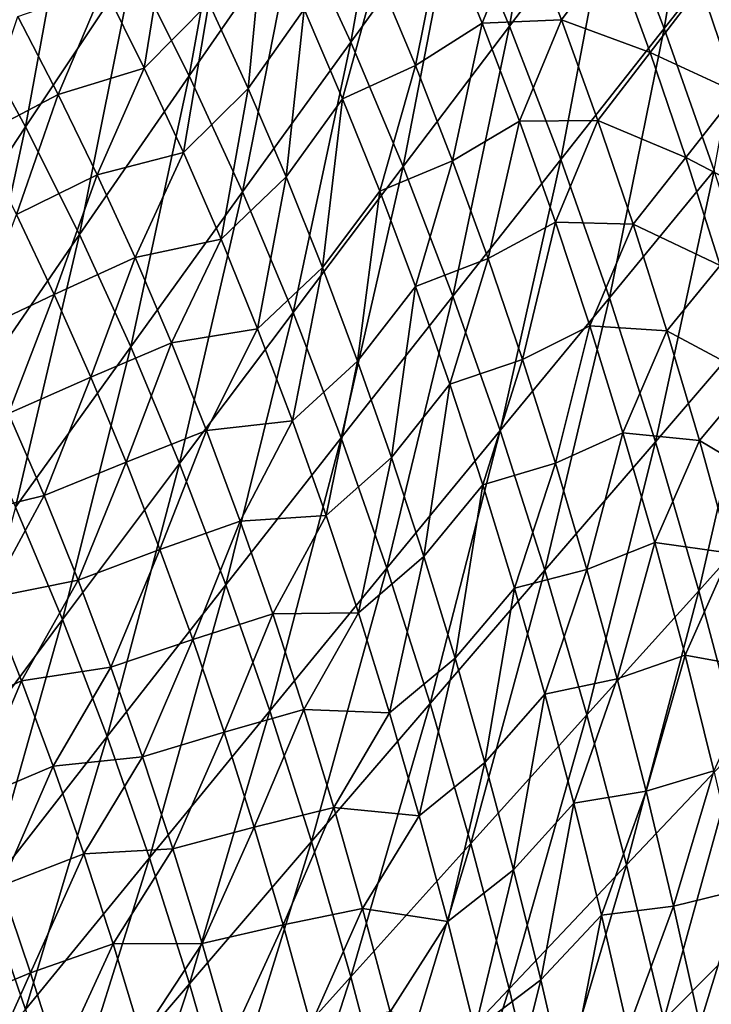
# Model space of a CAD drawing. Header units: millimetres. Extents: x -300 to 300, y -500 to 500.
# Tile 905 of 988: x 168 to 212, y 223 to 285. Entities that reach past the tile are written whole.
import ezdxf

# ---------------------------------------------------------------- set-up
doc = ezdxf.new("R2010")
doc.units = ezdxf.units.MM
doc.header["$LTSCALE"] = 81.481481
doc.layers.add('19', color=7, linetype='CONTINUOUS')
doc.layers.add('21', color=7, linetype='CONTINUOUS')

msp = doc.modelspace()

# ---------------------------------------------------------------- linework, layer by layer
at = {"layer": '19', "color": 7, "linetype": 'CONTINUOUS'}
for points in [[(171.115, 295.518, 64.117), (167.233, 301.996, 64.308), (164.407, 284.992, 65.798), (171.115, 295.518, 64.117)], [(198.7, 284.823, 59.468), (201.648, 301.713, 57.472), (195.265, 292.95, 59.666), (198.7, 284.823, 59.468)], [(205.181, 293.372, 57.272), (201.648, 301.713, 57.472), (198.7, 284.823, 59.468), (205.181, 293.372, 57.272)], [(208.536, 284.693, 57.073), (211.389, 301.551, 54.899), (205.181, 293.372, 57.272), (208.536, 284.693, 57.073)], [(214.83, 292.661, 54.7), (211.389, 301.551, 54.899), (208.536, 284.693, 57.073), (214.83, 292.661, 54.7)], [(188.63, 283.818, 61.688), (191.656, 300.755, 59.865), (185.131, 291.406, 61.883), (188.63, 283.818, 61.688)], [(195.265, 292.95, 59.666), (191.656, 300.755, 59.865), (188.63, 283.818, 61.688), (195.265, 292.95, 59.666)], [(178.374, 281.686, 63.737), (181.461, 298.686, 62.079), (174.828, 288.749, 63.927), (178.374, 281.686, 63.737)], [(185.131, 291.406, 61.883), (181.461, 298.686, 62.079), (178.374, 281.686, 63.737), (185.131, 291.406, 61.883)], [(167.983, 278.441, 65.615), (171.115, 295.518, 64.117), (164.407, 284.992, 65.798), (167.983, 278.441, 65.615)], [(174.828, 288.749, 63.927), (171.115, 295.518, 64.117), (167.983, 278.441, 65.615), (174.828, 288.749, 63.927)], [(201.961, 276.37, 59.273), (205.181, 293.372, 57.272), (198.7, 284.823, 59.468), (201.961, 276.37, 59.273)], [(208.536, 284.693, 57.073), (205.181, 293.372, 57.272), (201.961, 276.37, 59.273), (208.536, 284.693, 57.073)], [(191.959, 275.918, 61.495), (195.265, 292.95, 59.666), (188.63, 283.818, 61.688), (191.959, 275.918, 61.495)], [(198.7, 284.823, 59.468), (195.265, 292.95, 59.666), (191.959, 275.918, 61.495), (198.7, 284.823, 59.468)], [(211.714, 275.672, 56.878), (214.83, 292.661, 54.7), (208.536, 284.693, 57.073), (211.714, 275.672, 56.878)], [(181.755, 274.327, 63.548), (185.131, 291.406, 61.883), (178.374, 281.686, 63.737), (181.755, 274.327, 63.548)], [(188.63, 283.818, 61.688), (185.131, 291.406, 61.883), (181.755, 274.327, 63.548), (188.63, 283.818, 61.688)], [(171.4, 271.608, 65.432), (174.828, 288.749, 63.927), (167.983, 278.441, 65.615), (171.4, 271.608, 65.432)], [(178.374, 281.686, 63.737), (174.828, 288.749, 63.927), (171.4, 271.608, 65.432), (178.374, 281.686, 63.737)], [(167.983, 278.441, 65.615), (164.407, 284.992, 65.798), (160.94, 267.777, 67.151), (167.983, 278.441, 65.615)], [(195.121, 267.703, 61.304), (198.7, 284.823, 59.468), (191.959, 275.918, 61.495), (195.121, 267.703, 61.304)], [(201.961, 276.37, 59.273), (198.7, 284.823, 59.468), (195.121, 267.703, 61.304), (201.961, 276.37, 59.273)], [(205.052, 267.585, 59.08), (208.536, 284.693, 57.073), (201.961, 276.37, 59.273), (205.052, 267.585, 59.08)], [(211.714, 275.672, 56.878), (208.536, 284.693, 57.073), (205.052, 267.585, 59.08), (211.714, 275.672, 56.878)], [(184.974, 266.668, 63.36), (188.63, 283.818, 61.688), (181.755, 274.327, 63.548), (184.974, 266.668, 63.36)], [(191.959, 275.918, 61.495), (188.63, 283.818, 61.688), (184.974, 266.668, 63.36), (191.959, 275.918, 61.495)], [(174.657, 264.49, 65.25), (178.374, 281.686, 63.737), (171.4, 271.608, 65.432), (174.657, 264.49, 65.25)], [(181.755, 274.327, 63.548), (178.374, 281.686, 63.737), (174.657, 264.49, 65.25), (181.755, 274.327, 63.548)], [(164.221, 261.185, 66.976), (167.983, 278.441, 65.615), (160.94, 267.777, 67.151), (164.221, 261.185, 66.976)], [(171.4, 271.608, 65.432), (167.983, 278.441, 65.615), (164.221, 261.185, 66.976), (171.4, 271.608, 65.432)], [(198.119, 259.169, 61.116), (201.961, 276.37, 59.273), (195.121, 267.703, 61.304), (198.119, 259.169, 61.116)], [(205.052, 267.585, 59.08), (201.961, 276.37, 59.273), (198.119, 259.169, 61.116), (205.052, 267.585, 59.08)], [(188.031, 258.705, 63.175), (191.959, 275.918, 61.495), (184.974, 266.668, 63.36), (188.031, 258.705, 63.175)], [(195.121, 267.703, 61.304), (191.959, 275.918, 61.495), (188.031, 258.705, 63.175), (195.121, 267.703, 61.304)], [(207.975, 258.467, 58.891), (211.714, 275.672, 56.878), (205.052, 267.585, 59.08), (207.975, 258.467, 58.891)], [(214.718, 266.305, 56.685), (211.714, 275.672, 56.878), (207.975, 258.467, 58.891), (214.718, 266.305, 56.685)], [(177.759, 257.084, 65.07), (181.755, 274.327, 63.548), (174.657, 264.49, 65.25), (177.759, 257.084, 65.07)], [(184.974, 266.668, 63.36), (181.755, 274.327, 63.548), (177.759, 257.084, 65.07), (184.974, 266.668, 63.36)], [(167.35, 254.32, 66.803), (171.4, 271.608, 65.432), (164.221, 261.185, 66.976), (167.35, 254.32, 66.803)], [(174.657, 264.49, 65.25), (171.4, 271.608, 65.432), (167.35, 254.32, 66.803), (174.657, 264.49, 65.25)], [(190.93, 250.435, 62.992), (195.121, 267.703, 61.304), (188.031, 258.705, 63.175), (190.93, 250.435, 62.992)], [(198.119, 259.169, 61.116), (195.121, 267.703, 61.304), (190.93, 250.435, 62.992), (198.119, 259.169, 61.116)], [(200.955, 250.313, 60.931), (205.052, 267.585, 59.08), (198.119, 259.169, 61.116), (200.955, 250.313, 60.931)], [(207.975, 258.467, 58.891), (205.052, 267.585, 59.08), (200.955, 250.313, 60.931), (207.975, 258.467, 58.891)], [(180.706, 249.385, 64.891), (184.974, 266.668, 63.36), (177.759, 257.084, 65.07), (180.706, 249.385, 64.891)], [(188.031, 258.705, 63.175), (184.974, 266.668, 63.36), (180.706, 249.385, 64.891), (188.031, 258.705, 63.175)], [(210.732, 249.01, 58.705), (214.718, 266.305, 56.685), (207.975, 258.467, 58.891), (210.732, 249.01, 58.705)], [(217.552, 256.588, 56.497), (214.718, 266.305, 56.685), (210.732, 249.01, 58.705), (217.552, 256.588, 56.497)], [(170.33, 247.178, 66.63), (174.657, 264.49, 65.25), (167.35, 254.32, 66.803), (170.33, 247.178, 66.63)], [(177.759, 257.084, 65.07), (174.657, 264.49, 65.25), (170.33, 247.178, 66.63), (177.759, 257.084, 65.07)], [(183.501, 241.393, 64.715), (188.031, 258.705, 63.175), (180.706, 249.385, 64.891), (183.501, 241.393, 64.715)], [(190.93, 250.435, 62.992), (188.031, 258.705, 63.175), (183.501, 241.393, 64.715), (190.93, 250.435, 62.992)], [(193.673, 241.855, 62.813), (198.119, 259.169, 61.116), (190.93, 250.435, 62.992), (193.673, 241.855, 62.813)], [(200.955, 250.313, 60.931), (198.119, 259.169, 61.116), (193.673, 241.855, 62.813), (200.955, 250.313, 60.931)], [(203.63, 241.131, 60.75), (207.975, 258.467, 58.891), (200.955, 250.313, 60.931), (203.63, 241.131, 60.75)], [(210.732, 249.01, 58.705), (207.975, 258.467, 58.891), (203.63, 241.131, 60.75), (210.732, 249.01, 58.705)], [(173.162, 239.757, 66.46), (177.759, 257.084, 65.07), (170.33, 247.178, 66.63), (173.162, 239.757, 66.46)], [(180.706, 249.385, 64.891), (177.759, 257.084, 65.07), (173.162, 239.757, 66.46), (180.706, 249.385, 64.891)], [(213.326, 239.211, 58.524), (217.552, 256.588, 56.497), (210.732, 249.01, 58.705), (213.326, 239.211, 58.524)], [(170.33, 247.178, 66.63), (167.35, 254.32, 66.803), (162.701, 236.962, 68.049), (170.33, 247.178, 66.63)], [(186.146, 233.102, 64.542), (190.93, 250.435, 62.992), (183.501, 241.393, 64.715), (186.146, 233.102, 64.542)], [(193.673, 241.855, 62.813), (190.93, 250.435, 62.992), (186.146, 233.102, 64.542), (193.673, 241.855, 62.813)], [(196.261, 232.961, 62.637), (200.955, 250.313, 60.931), (193.673, 241.855, 62.813), (196.261, 232.961, 62.637)], [(203.63, 241.131, 60.75), (200.955, 250.313, 60.931), (196.261, 232.961, 62.637), (203.63, 241.131, 60.75)], [(175.848, 232.053, 66.291), (180.706, 249.385, 64.891), (173.162, 239.757, 66.46), (175.848, 232.053, 66.291)], [(183.501, 241.393, 64.715), (180.706, 249.385, 64.891), (175.848, 232.053, 66.291), (183.501, 241.393, 64.715)], [(206.147, 231.62, 60.573), (210.732, 249.01, 58.705), (203.63, 241.131, 60.75), (206.147, 231.62, 60.573)], [(213.326, 239.211, 58.524), (210.732, 249.01, 58.705), (206.147, 231.62, 60.573), (213.326, 239.211, 58.524)], [(165.413, 229.83, 67.887), (170.33, 247.178, 66.63), (162.701, 236.962, 68.049), (165.413, 229.83, 67.887)], [(173.162, 239.757, 66.46), (170.33, 247.178, 66.63), (165.413, 229.83, 67.887), (173.162, 239.757, 66.46)], [(188.642, 224.511, 64.373), (193.673, 241.855, 62.813), (186.146, 233.102, 64.542), (188.642, 224.511, 64.373)], [(196.261, 232.961, 62.637), (193.673, 241.855, 62.813), (188.642, 224.511, 64.373), (196.261, 232.961, 62.637)], [(178.389, 224.065, 66.126), (183.501, 241.393, 64.715), (175.848, 232.053, 66.291), (178.389, 224.065, 66.126)], [(186.146, 233.102, 64.542), (183.501, 241.393, 64.715), (178.389, 224.065, 66.126), (186.146, 233.102, 64.542)], [(198.697, 223.751, 62.465), (203.63, 241.131, 60.75), (196.261, 232.961, 62.637), (198.697, 223.751, 62.465)], [(206.147, 231.62, 60.573), (203.63, 241.131, 60.75), (198.697, 223.751, 62.465), (206.147, 231.62, 60.573)], [(167.985, 222.428, 67.727), (173.162, 239.757, 66.46), (165.413, 229.83, 67.887), (167.985, 222.428, 67.727)], [(175.848, 232.053, 66.291), (173.162, 239.757, 66.46), (167.985, 222.428, 67.727), (175.848, 232.053, 66.291)], [(208.509, 221.775, 60.4), (213.326, 239.211, 58.524), (206.147, 231.62, 60.573), (208.509, 221.775, 60.4)], [(215.758, 229.067, 58.348), (213.326, 239.211, 58.524), (208.509, 221.775, 60.4), (215.758, 229.067, 58.348)], [(180.789, 215.788, 65.964), (186.146, 233.102, 64.542), (178.389, 224.065, 66.126), (180.789, 215.788, 65.964)], [(188.642, 224.511, 64.373), (186.146, 233.102, 64.542), (180.789, 215.788, 65.964), (188.642, 224.511, 64.373)], [(190.992, 215.615, 64.208), (196.261, 232.961, 62.637), (188.642, 224.511, 64.373), (190.992, 215.615, 64.208)], [(198.697, 223.751, 62.465), (196.261, 232.961, 62.637), (190.992, 215.615, 64.208), (198.697, 223.751, 62.465)], [(170.42, 214.754, 67.571), (175.848, 232.053, 66.291), (167.985, 222.428, 67.727), (170.42, 214.754, 67.571)], [(178.389, 224.065, 66.126), (175.848, 232.053, 66.291), (170.42, 214.754, 67.571), (178.389, 224.065, 66.126)], [(200.983, 214.221, 62.298), (206.147, 231.62, 60.573), (198.697, 223.751, 62.465), (200.983, 214.221, 62.298)], [(208.509, 221.775, 60.4), (206.147, 231.62, 60.573), (200.983, 214.221, 62.298), (208.509, 221.775, 60.4)], [(167.985, 222.428, 67.727), (165.413, 229.83, 67.887), (159.929, 212.527, 69.03), (167.985, 222.428, 67.727)], [(210.717, 211.594, 60.234), (215.758, 229.067, 58.348), (208.509, 221.775, 60.4), (210.717, 211.594, 60.234)], [(218.032, 218.573, 58.177), (215.758, 229.067, 58.348), (210.717, 211.594, 60.234), (218.032, 218.573, 58.177)], [(183.048, 207.221, 65.806), (188.642, 224.511, 64.373), (180.789, 215.788, 65.964), (183.048, 207.221, 65.806)], [(190.992, 215.615, 64.208), (188.642, 224.511, 64.373), (183.048, 207.221, 65.806), (190.992, 215.615, 64.208)], [(172.718, 206.805, 67.417), (178.389, 224.065, 66.126), (170.42, 214.754, 67.571), (172.718, 206.805, 67.417)], [(180.789, 215.788, 65.964), (178.389, 224.065, 66.126), (172.718, 206.805, 67.417), (180.789, 215.788, 65.964)], [(193.197, 206.413, 64.047), (198.697, 223.751, 62.465), (190.992, 215.615, 64.208), (193.197, 206.413, 64.047)], [(200.983, 214.221, 62.298), (198.697, 223.751, 62.465), (193.197, 206.413, 64.047), (200.983, 214.221, 62.298)]]:
    msp.add_3dface(points, dxfattribs=at)
at = {"layer": '21', "color": 7, "linetype": 'CONTINUOUS'}
for points in [[(175.521, 282.169, 48.953), (172.951, 287.353, 49.086), (177.039, 291.59, 48.096), (175.521, 282.169, 48.953)], [(179.621, 286.319, 47.961), (175.521, 282.169, 48.953), (177.039, 291.59, 48.096), (179.621, 286.319, 47.961)], [(182.114, 280.884, 47.828), (179.621, 286.319, 47.961), (183.133, 291.43, 46.953), (182.114, 280.884, 47.828)], [(185.668, 285.909, 46.818), (182.114, 280.884, 47.828), (183.133, 291.43, 46.953), (185.668, 285.909, 46.818)], [(196.97, 285.023, 44.422), (194.505, 291.063, 44.558), (199.583, 291.449, 43.318), (196.97, 285.023, 44.422)], [(202.002, 285.237, 43.184), (196.97, 285.023, 44.422), (199.583, 291.449, 43.318), (202.002, 285.237, 43.184)], [(202.002, 285.237, 43.184), (199.583, 291.449, 43.318), (205.282, 289.643, 41.994), (202.002, 285.237, 43.184)], [(216.285, 284.637, 39.22), (210.854, 287.374, 40.627), (213.965, 291.472, 39.349), (216.285, 284.637, 39.22)], [(194.505, 291.063, 44.558), (192.734, 282.335, 45.567), (190.289, 288.199, 45.702), (194.505, 291.063, 44.558)], [(194.505, 291.063, 44.558), (196.97, 285.023, 44.422), (192.734, 282.335, 45.567), (194.505, 291.063, 44.558)], [(207.641, 283.163, 41.862), (202.002, 285.237, 43.184), (205.282, 289.643, 41.994), (207.641, 283.163, 41.862)], [(207.641, 283.163, 41.862), (205.282, 289.643, 41.994), (210.854, 287.374, 40.627), (207.641, 283.163, 41.862)], [(188.113, 280.218, 46.684), (185.668, 285.909, 46.818), (190.289, 288.199, 45.702), (188.113, 280.218, 46.684)], [(192.734, 282.335, 45.567), (188.113, 280.218, 46.684), (190.289, 288.199, 45.702), (192.734, 282.335, 45.567)], [(170.059, 280.506, 49.968), (167.493, 285.448, 50.099), (172.951, 287.353, 49.086), (170.059, 280.506, 49.968)], [(175.521, 282.169, 48.953), (170.059, 280.506, 49.968), (172.951, 287.353, 49.086), (175.521, 282.169, 48.953)], [(213.147, 280.62, 40.497), (207.641, 283.163, 41.862), (210.854, 287.374, 40.627), (213.147, 280.62, 40.497)], [(213.147, 280.62, 40.497), (210.854, 287.374, 40.627), (216.285, 284.637, 39.22), (213.147, 280.62, 40.497)], [(178.003, 276.824, 48.82), (175.521, 282.169, 48.953), (179.621, 286.319, 47.961), (178.003, 276.824, 48.82)], [(182.114, 280.884, 47.828), (178.003, 276.824, 48.82), (179.621, 286.319, 47.961), (182.114, 280.884, 47.828)], [(184.519, 275.282, 47.695), (182.114, 280.884, 47.828), (185.668, 285.909, 46.818), (184.519, 275.282, 47.695)], [(188.113, 280.218, 46.684), (184.519, 275.282, 47.695), (185.668, 285.909, 46.818), (188.113, 280.218, 46.684)], [(170.059, 280.506, 49.968), (164.919, 277.82, 50.919), (167.493, 285.448, 50.099), (170.059, 280.506, 49.968)], [(196.97, 285.023, 44.422), (195.089, 276.296, 45.433), (192.734, 282.335, 45.567), (196.97, 285.023, 44.422)], [(196.97, 285.023, 44.422), (199.343, 278.802, 44.288), (195.089, 276.296, 45.433), (196.97, 285.023, 44.422)], [(199.343, 278.802, 44.288), (196.97, 285.023, 44.422), (202.002, 285.237, 43.184), (199.343, 278.802, 44.288)], [(204.329, 278.842, 43.051), (199.343, 278.802, 44.288), (202.002, 285.237, 43.184), (204.329, 278.842, 43.051)], [(204.329, 278.842, 43.051), (202.002, 285.237, 43.184), (207.641, 283.163, 41.862), (204.329, 278.842, 43.051)], [(209.906, 276.495, 41.731), (204.329, 278.842, 43.051), (207.641, 283.163, 41.862), (209.906, 276.495, 41.731)], [(209.906, 276.495, 41.731), (207.641, 283.163, 41.862), (213.147, 280.62, 40.497), (209.906, 276.495, 41.731)], [(172.538, 275.409, 49.838), (170.059, 280.506, 49.968), (175.521, 282.169, 48.953), (172.538, 275.409, 49.838)], [(178.003, 276.824, 48.82), (172.538, 275.409, 49.838), (175.521, 282.169, 48.953), (178.003, 276.824, 48.82)], [(190.469, 274.357, 46.55), (188.113, 280.218, 46.684), (192.734, 282.335, 45.567), (190.469, 274.357, 46.55)], [(195.089, 276.296, 45.433), (190.469, 274.357, 46.55), (192.734, 282.335, 45.567), (195.089, 276.296, 45.433)], [(180.398, 271.314, 48.688), (178.003, 276.824, 48.82), (182.114, 280.884, 47.828), (180.398, 271.314, 48.688)], [(184.519, 275.282, 47.695), (180.398, 271.314, 48.688), (182.114, 280.884, 47.828), (184.519, 275.282, 47.695)], [(215.348, 273.673, 40.369), (209.906, 276.495, 41.731), (213.147, 280.62, 40.497), (215.348, 273.673, 40.369)], [(167.405, 272.891, 50.79), (164.919, 277.82, 50.919), (170.059, 280.506, 49.968), (167.405, 272.891, 50.79)], [(172.538, 275.409, 49.838), (167.405, 272.891, 50.79), (170.059, 280.506, 49.968), (172.538, 275.409, 49.838)], [(186.837, 269.514, 47.563), (184.519, 275.282, 47.695), (188.113, 280.218, 46.684), (186.837, 269.514, 47.563)], [(190.469, 274.357, 46.55), (186.837, 269.514, 47.563), (188.113, 280.218, 46.684), (190.469, 274.357, 46.55)], [(199.343, 278.802, 44.288), (197.354, 270.08, 45.301), (195.089, 276.296, 45.433), (199.343, 278.802, 44.288)], [(199.343, 278.802, 44.288), (201.624, 272.398, 44.155), (197.354, 270.08, 45.301), (199.343, 278.802, 44.288)], [(201.624, 272.398, 44.155), (199.343, 278.802, 44.288), (204.329, 278.842, 43.051), (201.624, 272.398, 44.155)], [(206.565, 272.262, 42.92), (201.624, 272.398, 44.155), (204.329, 278.842, 43.051), (206.565, 272.262, 42.92)], [(206.565, 272.262, 42.92), (204.329, 278.842, 43.051), (209.906, 276.495, 41.731), (206.565, 272.262, 42.92)], [(174.933, 270.154, 49.708), (172.538, 275.409, 49.838), (178.003, 276.824, 48.82), (174.933, 270.154, 49.708)], [(180.398, 271.314, 48.688), (174.933, 270.154, 49.708), (178.003, 276.824, 48.82), (180.398, 271.314, 48.688)], [(192.737, 268.323, 46.418), (190.469, 274.357, 46.55), (195.089, 276.296, 45.433), (192.737, 268.323, 46.418)], [(197.354, 270.08, 45.301), (192.737, 268.323, 46.418), (195.089, 276.296, 45.433), (197.354, 270.08, 45.301)], [(212.08, 269.636, 41.601), (206.565, 272.262, 42.92), (209.906, 276.495, 41.731), (212.08, 269.636, 41.601)], [(212.08, 269.636, 41.601), (209.906, 276.495, 41.731), (215.348, 273.673, 40.369), (212.08, 269.636, 41.601)], [(169.807, 267.808, 50.662), (167.405, 272.891, 50.79), (172.538, 275.409, 49.838), (169.807, 267.808, 50.662)], [(174.933, 270.154, 49.708), (169.807, 267.808, 50.662), (172.538, 275.409, 49.838), (174.933, 270.154, 49.708)], [(182.706, 265.638, 48.556), (180.398, 271.314, 48.688), (184.519, 275.282, 47.695), (182.706, 265.638, 48.556)], [(186.837, 269.514, 47.563), (182.706, 265.638, 48.556), (184.519, 275.282, 47.695), (186.837, 269.514, 47.563)], [(189.068, 263.576, 47.432), (186.837, 269.514, 47.563), (190.469, 274.357, 46.55), (189.068, 263.576, 47.432)], [(192.737, 268.323, 46.418), (189.068, 263.576, 47.432), (190.469, 274.357, 46.55), (192.737, 268.323, 46.418)], [(169.807, 267.808, 50.662), (164.578, 265.325, 51.575), (167.405, 272.891, 50.79), (169.807, 267.808, 50.662)], [(201.624, 272.398, 44.155), (199.532, 263.686, 45.169), (197.354, 270.08, 45.301), (201.624, 272.398, 44.155)], [(201.624, 272.398, 44.155), (203.815, 265.81, 44.023), (199.532, 263.686, 45.169), (201.624, 272.398, 44.155)], [(203.815, 265.81, 44.023), (201.624, 272.398, 44.155), (206.565, 272.262, 42.92), (203.815, 265.81, 44.023)], [(208.711, 265.495, 42.79), (203.815, 265.81, 44.023), (206.565, 272.262, 42.92), (208.711, 265.495, 42.79)], [(208.711, 265.495, 42.79), (206.565, 272.262, 42.92), (212.08, 269.636, 41.601), (208.711, 265.495, 42.79)], [(177.243, 264.74, 49.579), (174.933, 270.154, 49.708), (180.398, 271.314, 48.688), (177.243, 264.74, 49.579)], [(182.706, 265.638, 48.556), (177.243, 264.74, 49.579), (180.398, 271.314, 48.688), (182.706, 265.638, 48.556)], [(172.126, 262.57, 50.535), (169.807, 267.808, 50.662), (174.933, 270.154, 49.708), (172.126, 262.57, 50.535)], [(177.243, 264.74, 49.579), (172.126, 262.57, 50.535), (174.933, 270.154, 49.708), (177.243, 264.74, 49.579)], [(194.919, 262.116, 46.288), (192.737, 268.323, 46.418), (197.354, 270.08, 45.301), (194.919, 262.116, 46.288)], [(199.532, 263.686, 45.169), (194.919, 262.116, 46.288), (197.354, 270.08, 45.301), (199.532, 263.686, 45.169)], [(184.928, 259.795, 48.426), (182.706, 265.638, 48.556), (186.837, 269.514, 47.563), (184.928, 259.795, 48.426)], [(189.068, 263.576, 47.432), (184.928, 259.795, 48.426), (186.837, 269.514, 47.563), (189.068, 263.576, 47.432)], [(214.164, 262.585, 41.474), (208.711, 265.495, 42.79), (212.08, 269.636, 41.601), (214.164, 262.585, 41.474)], [(191.215, 257.469, 47.302), (189.068, 263.576, 47.432), (192.737, 268.323, 46.418), (191.215, 257.469, 47.302)], [(194.919, 262.116, 46.288), (191.215, 257.469, 47.302), (192.737, 268.323, 46.418), (194.919, 262.116, 46.288)], [(166.906, 260.262, 51.45), (164.578, 265.325, 51.575), (169.807, 267.808, 50.662), (166.906, 260.262, 51.45)], [(172.126, 262.57, 50.535), (166.906, 260.262, 51.45), (169.807, 267.808, 50.662), (172.126, 262.57, 50.535)], [(179.47, 259.167, 49.451), (177.243, 264.74, 49.579), (182.706, 265.638, 48.556), (179.47, 259.167, 49.451)], [(184.928, 259.795, 48.426), (179.47, 259.167, 49.451), (182.706, 265.638, 48.556), (184.928, 259.795, 48.426)], [(203.815, 265.81, 44.023), (201.622, 257.112, 45.04), (199.532, 263.686, 45.169), (203.815, 265.81, 44.023)], [(203.815, 265.81, 44.023), (205.916, 259.036, 43.893), (201.622, 257.112, 45.04), (203.815, 265.81, 44.023)], [(205.916, 259.036, 43.893), (203.815, 265.81, 44.023), (208.711, 265.495, 42.79), (205.916, 259.036, 43.893)], [(210.768, 258.54, 42.662), (205.916, 259.036, 43.893), (208.711, 265.495, 42.79), (210.768, 258.54, 42.662)], [(210.768, 258.54, 42.662), (208.711, 265.495, 42.79), (214.164, 262.585, 41.474), (210.768, 258.54, 42.662)], [(174.362, 257.176, 50.408), (172.126, 262.57, 50.535), (177.243, 264.74, 49.579), (174.362, 257.176, 50.408)], [(179.47, 259.167, 49.451), (174.362, 257.176, 50.408), (177.243, 264.74, 49.579), (179.47, 259.167, 49.451)], [(197.014, 255.734, 46.158), (194.919, 262.116, 46.288), (199.532, 263.686, 45.169), (197.014, 255.734, 46.158)], [(201.622, 257.112, 45.04), (197.014, 255.734, 46.158), (199.532, 263.686, 45.169), (201.622, 257.112, 45.04)], [(187.065, 253.785, 48.297), (184.928, 259.795, 48.426), (189.068, 263.576, 47.432), (187.065, 253.785, 48.297)], [(191.215, 257.469, 47.302), (187.065, 253.785, 48.297), (189.068, 263.576, 47.432), (191.215, 257.469, 47.302)], [(169.153, 255.047, 51.325), (166.906, 260.262, 51.45), (172.126, 262.57, 50.535), (169.153, 255.047, 51.325)], [(174.362, 257.176, 50.408), (169.153, 255.047, 51.325), (172.126, 262.57, 50.535), (174.362, 257.176, 50.408)], [(216.158, 255.341, 41.348), (210.768, 258.54, 42.662), (214.164, 262.585, 41.474), (216.158, 255.341, 41.348)], [(193.277, 251.19, 47.174), (191.215, 257.469, 47.302), (194.919, 262.116, 46.288), (193.277, 251.19, 47.174)], [(197.014, 255.734, 46.158), (193.277, 251.19, 47.174), (194.919, 262.116, 46.288), (197.014, 255.734, 46.158)], [(169.153, 255.047, 51.325), (163.459, 253.655, 52.222), (166.906, 260.262, 51.45), (169.153, 255.047, 51.325)], [(181.615, 253.433, 49.324), (179.47, 259.167, 49.451), (184.928, 259.795, 48.426), (181.615, 253.433, 49.324)], [(187.065, 253.785, 48.297), (181.615, 253.433, 49.324), (184.928, 259.795, 48.426), (187.065, 253.785, 48.297)], [(176.517, 251.624, 50.282), (174.362, 257.176, 50.408), (179.47, 259.167, 49.451), (176.517, 251.624, 50.282)], [(181.615, 253.433, 49.324), (176.517, 251.624, 50.282), (179.47, 259.167, 49.451), (181.615, 253.433, 49.324)], [(205.916, 259.036, 43.893), (203.626, 250.356, 44.912), (201.622, 257.112, 45.04), (205.916, 259.036, 43.893)], [(205.916, 259.036, 43.893), (207.93, 252.074, 43.765), (203.626, 250.356, 44.912), (205.916, 259.036, 43.893)], [(207.93, 252.074, 43.765), (205.916, 259.036, 43.893), (210.768, 258.54, 42.662), (207.93, 252.074, 43.765)], [(212.737, 251.395, 42.536), (207.93, 252.074, 43.765), (210.768, 258.54, 42.662), (212.737, 251.395, 42.536)], [(212.737, 251.395, 42.536), (210.768, 258.54, 42.662), (216.158, 255.341, 41.348), (212.737, 251.395, 42.536)], [(189.118, 247.604, 48.169), (187.065, 253.785, 48.297), (191.215, 257.469, 47.302), (189.118, 247.604, 48.169)], [(193.277, 251.19, 47.174), (189.118, 247.604, 48.169), (191.215, 257.469, 47.302), (193.277, 251.19, 47.174)], [(171.318, 249.677, 51.2), (169.153, 255.047, 51.325), (174.362, 257.176, 50.408), (171.318, 249.677, 51.2)], [(176.517, 251.624, 50.282), (171.318, 249.677, 51.2), (174.362, 257.176, 50.408), (176.517, 251.624, 50.282)], [(199.025, 249.175, 46.031), (197.014, 255.734, 46.158), (201.622, 257.112, 45.04), (199.025, 249.175, 46.031)], [(203.626, 250.356, 44.912), (199.025, 249.175, 46.031), (201.622, 257.112, 45.04), (203.626, 250.356, 44.912)], [(195.255, 244.737, 47.048), (193.277, 251.19, 47.174), (197.014, 255.734, 46.158), (195.255, 244.737, 47.048)], [(199.025, 249.175, 46.031), (195.255, 244.737, 47.048), (197.014, 255.734, 46.158), (199.025, 249.175, 46.031)], [(165.629, 248.544, 52.101), (163.459, 253.655, 52.222), (169.153, 255.047, 51.325), (165.629, 248.544, 52.101)], [(171.318, 249.677, 51.2), (165.629, 248.544, 52.101), (169.153, 255.047, 51.325), (171.318, 249.677, 51.2)], [(183.678, 247.536, 49.198), (181.615, 253.433, 49.324), (187.065, 253.785, 48.297), (183.678, 247.536, 49.198)], [(189.118, 247.604, 48.169), (183.678, 247.536, 49.198), (187.065, 253.785, 48.297), (189.118, 247.604, 48.169)], [(178.592, 245.914, 50.158), (176.517, 251.624, 50.282), (181.615, 253.433, 49.324), (178.592, 245.914, 50.158)], [(183.678, 247.536, 49.198), (178.592, 245.914, 50.158), (181.615, 253.433, 49.324), (183.678, 247.536, 49.198)], [(207.93, 252.074, 43.765), (205.545, 243.418, 44.786), (203.626, 250.356, 44.912), (207.93, 252.074, 43.765)], [(207.93, 252.074, 43.765), (209.855, 244.922, 43.639), (205.545, 243.418, 44.786), (207.93, 252.074, 43.765)], [(209.855, 244.922, 43.639), (207.93, 252.074, 43.765), (212.737, 251.395, 42.536), (209.855, 244.922, 43.639)], [(173.404, 244.151, 51.077), (171.318, 249.677, 51.2), (176.517, 251.624, 50.282), (173.404, 244.151, 51.077)], [(178.592, 245.914, 50.158), (173.404, 244.151, 51.077), (176.517, 251.624, 50.282), (178.592, 245.914, 50.158)], [(191.089, 241.252, 48.043), (189.118, 247.604, 48.169), (193.277, 251.19, 47.174), (191.089, 241.252, 48.043)], [(195.255, 244.737, 47.048), (191.089, 241.252, 48.043), (193.277, 251.19, 47.174), (195.255, 244.737, 47.048)], [(214.619, 244.058, 42.412), (209.855, 244.922, 43.639), (212.737, 251.395, 42.536), (214.619, 244.058, 42.412)], [(200.951, 242.438, 45.905), (199.025, 249.175, 46.031), (203.626, 250.356, 44.912), (200.951, 242.438, 45.905)], [(205.545, 243.418, 44.786), (200.951, 242.438, 45.905), (203.626, 250.356, 44.912), (205.545, 243.418, 44.786)], [(167.721, 243.285, 51.98), (165.629, 248.544, 52.101), (171.318, 249.677, 51.2), (167.721, 243.285, 51.98)], [(173.404, 244.151, 51.077), (167.721, 243.285, 51.98), (171.318, 249.677, 51.2), (173.404, 244.151, 51.077)], [(197.151, 238.111, 46.923), (195.255, 244.737, 47.048), (199.025, 249.175, 46.031), (197.151, 238.111, 46.923)], [(200.951, 242.438, 45.905), (197.151, 238.111, 46.923), (199.025, 249.175, 46.031), (200.951, 242.438, 45.905)], [(167.721, 243.285, 51.98), (162.46, 240.887, 52.813), (165.629, 248.544, 52.101), (167.721, 243.285, 51.98)], [(180.586, 240.043, 50.034), (178.592, 245.914, 50.158), (183.678, 247.536, 49.198), (180.586, 240.043, 50.034)], [(185.66, 241.475, 49.074), (180.586, 240.043, 50.034), (183.678, 247.536, 49.198), (185.66, 241.475, 49.074)], [(185.66, 241.475, 49.074), (183.678, 247.536, 49.198), (189.118, 247.604, 48.169), (185.66, 241.475, 49.074)], [(191.089, 241.252, 48.043), (185.66, 241.475, 49.074), (189.118, 247.604, 48.169), (191.089, 241.252, 48.043)], [(175.411, 238.469, 50.955), (173.404, 244.151, 51.077), (178.592, 245.914, 50.158), (175.411, 238.469, 50.955)], [(180.586, 240.043, 50.034), (175.411, 238.469, 50.955), (178.592, 245.914, 50.158), (180.586, 240.043, 50.034)], [(209.855, 244.922, 43.639), (207.379, 236.294, 44.663), (205.545, 243.418, 44.786), (209.855, 244.922, 43.639)], [(209.855, 244.922, 43.639), (211.694, 237.58, 43.515), (207.379, 236.294, 44.663), (209.855, 244.922, 43.639)], [(211.694, 237.58, 43.515), (209.855, 244.922, 43.639), (214.619, 244.058, 42.412), (211.694, 237.58, 43.515)], [(192.977, 234.727, 47.919), (191.089, 241.252, 48.043), (195.255, 244.737, 47.048), (192.977, 234.727, 47.919)], [(197.151, 238.111, 46.923), (192.977, 234.727, 47.919), (195.255, 244.737, 47.048), (197.151, 238.111, 46.923)], [(169.736, 237.875, 51.861), (167.721, 243.285, 51.98), (173.404, 244.151, 51.077), (169.736, 237.875, 51.861)], [(175.411, 238.469, 50.955), (169.736, 237.875, 51.861), (173.404, 244.151, 51.077), (175.411, 238.469, 50.955)], [(164.48, 235.662, 52.695), (162.46, 240.887, 52.813), (167.721, 243.285, 51.98), (164.48, 235.662, 52.695)], [(169.736, 237.875, 51.861), (164.48, 235.662, 52.695), (167.721, 243.285, 51.98), (169.736, 237.875, 51.861)], [(202.794, 235.521, 45.781), (200.951, 242.438, 45.905), (205.545, 243.418, 44.786), (202.794, 235.521, 45.781)], [(207.379, 236.294, 44.663), (202.794, 235.521, 45.781), (205.545, 243.418, 44.786), (207.379, 236.294, 44.663)], [(198.965, 231.308, 46.8), (197.151, 238.111, 46.923), (200.951, 242.438, 45.905), (198.965, 231.308, 46.8)], [(202.794, 235.521, 45.781), (198.965, 231.308, 46.8), (200.951, 242.438, 45.905), (202.794, 235.521, 45.781)], [(182.501, 234.01, 49.912), (180.586, 240.043, 50.034), (185.66, 241.475, 49.074), (182.501, 234.01, 49.912)], [(187.562, 235.249, 48.951), (182.501, 234.01, 49.912), (185.66, 241.475, 49.074), (187.562, 235.249, 48.951)], [(187.562, 235.249, 48.951), (185.66, 241.475, 49.074), (191.089, 241.252, 48.043), (187.562, 235.249, 48.951)], [(192.977, 234.727, 47.919), (187.562, 235.249, 48.951), (191.089, 241.252, 48.043), (192.977, 234.727, 47.919)], [(177.339, 232.629, 50.834), (175.411, 238.469, 50.955), (180.586, 240.043, 50.034), (177.339, 232.629, 50.834)], [(182.501, 234.01, 49.912), (177.339, 232.629, 50.834), (180.586, 240.043, 50.034), (182.501, 234.01, 49.912)], [(171.674, 232.314, 51.742), (169.736, 237.875, 51.861), (175.411, 238.469, 50.955), (171.674, 232.314, 51.742)], [(177.339, 232.629, 50.834), (171.674, 232.314, 51.742), (175.411, 238.469, 50.955), (177.339, 232.629, 50.834)], [(194.784, 228.028, 47.797), (192.977, 234.727, 47.919), (197.151, 238.111, 46.923), (194.784, 228.028, 47.797)], [(198.965, 231.308, 46.8), (194.784, 228.028, 47.797), (197.151, 238.111, 46.923), (198.965, 231.308, 46.8)], [(166.424, 230.29, 52.579), (164.48, 235.662, 52.695), (169.736, 237.875, 51.861), (166.424, 230.29, 52.579)], [(171.674, 232.314, 51.742), (166.424, 230.29, 52.579), (169.736, 237.875, 51.861), (171.674, 232.314, 51.742)], [(211.694, 237.58, 43.515), (209.129, 228.985, 44.541), (207.379, 236.294, 44.663), (211.694, 237.58, 43.515)], [(211.694, 237.58, 43.515), (213.447, 230.046, 43.393), (209.129, 228.985, 44.541), (211.694, 237.58, 43.515)], [(204.555, 228.423, 45.66), (202.794, 235.521, 45.781), (207.379, 236.294, 44.663), (204.555, 228.423, 45.66)], [(209.129, 228.985, 44.541), (204.555, 228.423, 45.66), (207.379, 236.294, 44.663), (209.129, 228.985, 44.541)], [(184.338, 227.815, 49.792), (182.501, 234.01, 49.912), (187.562, 235.249, 48.951), (184.338, 227.815, 49.792)], [(189.386, 228.856, 48.83), (184.338, 227.815, 49.792), (187.562, 235.249, 48.951), (189.386, 228.856, 48.83)], [(189.386, 228.856, 48.83), (187.562, 235.249, 48.951), (192.977, 234.727, 47.919), (189.386, 228.856, 48.83)], [(200.698, 224.328, 46.68), (198.965, 231.308, 46.8), (202.794, 235.521, 45.781), (200.698, 224.328, 46.68)], [(204.555, 228.423, 45.66), (200.698, 224.328, 46.68), (202.794, 235.521, 45.781), (204.555, 228.423, 45.66)], [(194.784, 228.028, 47.797), (189.386, 228.856, 48.83), (192.977, 234.727, 47.919), (194.784, 228.028, 47.797)], [(179.19, 226.629, 50.715), (177.339, 232.629, 50.834), (182.501, 234.01, 49.912), (179.19, 226.629, 50.715)], [(184.338, 227.815, 49.792), (179.19, 226.629, 50.715), (182.501, 234.01, 49.912), (184.338, 227.815, 49.792)], [(173.537, 226.6, 51.625), (171.674, 232.314, 51.742), (177.339, 232.629, 50.834), (173.537, 226.6, 51.625)], [(179.19, 226.629, 50.715), (173.537, 226.6, 51.625), (177.339, 232.629, 50.834), (179.19, 226.629, 50.715)], [(168.294, 224.768, 52.464), (166.424, 230.29, 52.579), (171.674, 232.314, 51.742), (168.294, 224.768, 52.464)], [(173.537, 226.6, 51.625), (168.294, 224.768, 52.464), (171.674, 232.314, 51.742), (173.537, 226.6, 51.625)], [(196.51, 221.154, 47.677), (194.784, 228.028, 47.797), (198.965, 231.308, 46.8), (196.51, 221.154, 47.677)], [(200.698, 224.328, 46.68), (196.51, 221.154, 47.677), (198.965, 231.308, 46.8), (200.698, 224.328, 46.68)], [(168.294, 224.768, 52.464), (163.036, 222.582, 53.259), (166.424, 230.29, 52.579), (168.294, 224.768, 52.464)], [(213.447, 230.046, 43.393), (210.796, 221.488, 44.423), (209.129, 228.985, 44.541), (213.447, 230.046, 43.393)], [(213.447, 230.046, 43.393), (215.116, 222.317, 43.275), (210.796, 221.488, 44.423), (213.447, 230.046, 43.393)], [(186.097, 221.455, 49.674), (184.338, 227.815, 49.792), (189.386, 228.856, 48.83), (186.097, 221.455, 49.674)], [(191.13, 222.296, 48.711), (186.097, 221.455, 49.674), (189.386, 228.856, 48.83), (191.13, 222.296, 48.711)], [(191.13, 222.296, 48.711), (189.386, 228.856, 48.83), (194.784, 228.028, 47.797), (191.13, 222.296, 48.711)], [(206.234, 221.142, 45.541), (204.555, 228.423, 45.66), (209.129, 228.985, 44.541), (206.234, 221.142, 45.541)], [(210.796, 221.488, 44.423), (206.234, 221.142, 45.541), (209.129, 228.985, 44.541), (210.796, 221.488, 44.423)], [(202.351, 217.169, 46.562), (200.698, 224.328, 46.68), (204.555, 228.423, 45.66), (202.351, 217.169, 46.562)], [(206.234, 221.142, 45.541), (202.351, 217.169, 46.562), (204.555, 228.423, 45.66), (206.234, 221.142, 45.541)], [(180.964, 220.469, 50.598), (179.19, 226.629, 50.715), (184.338, 227.815, 49.792), (180.964, 220.469, 50.598)], [(186.097, 221.455, 49.674), (180.964, 220.469, 50.598), (184.338, 227.815, 49.792), (186.097, 221.455, 49.674)], [(196.51, 221.154, 47.677), (191.13, 222.296, 48.711), (194.784, 228.028, 47.797), (196.51, 221.154, 47.677)], [(170.09, 219.096, 52.35), (168.294, 224.768, 52.464), (173.537, 226.6, 51.625), (170.09, 219.096, 52.35)], [(175.325, 220.732, 51.51), (170.09, 219.096, 52.35), (173.537, 226.6, 51.625), (175.325, 220.732, 51.51)], [(175.325, 220.732, 51.51), (173.537, 226.6, 51.625), (179.19, 226.629, 50.715), (175.325, 220.732, 51.51)], [(180.964, 220.469, 50.598), (175.325, 220.732, 51.51), (179.19, 226.629, 50.715), (180.964, 220.469, 50.598)], [(164.835, 217.106, 53.148), (163.036, 222.582, 53.259), (168.294, 224.768, 52.464), (164.835, 217.106, 53.148)], [(170.09, 219.096, 52.35), (164.835, 217.106, 53.148), (168.294, 224.768, 52.464), (170.09, 219.096, 52.35)], [(198.156, 214.103, 47.559), (196.51, 221.154, 47.677), (200.698, 224.328, 46.68), (198.156, 214.103, 47.559)], [(202.351, 217.169, 46.562), (198.156, 214.103, 47.559), (200.698, 224.328, 46.68), (202.351, 217.169, 46.562)]]:
    msp.add_3dface(points, dxfattribs=at)

doc.saveas('drawing.dxf')
